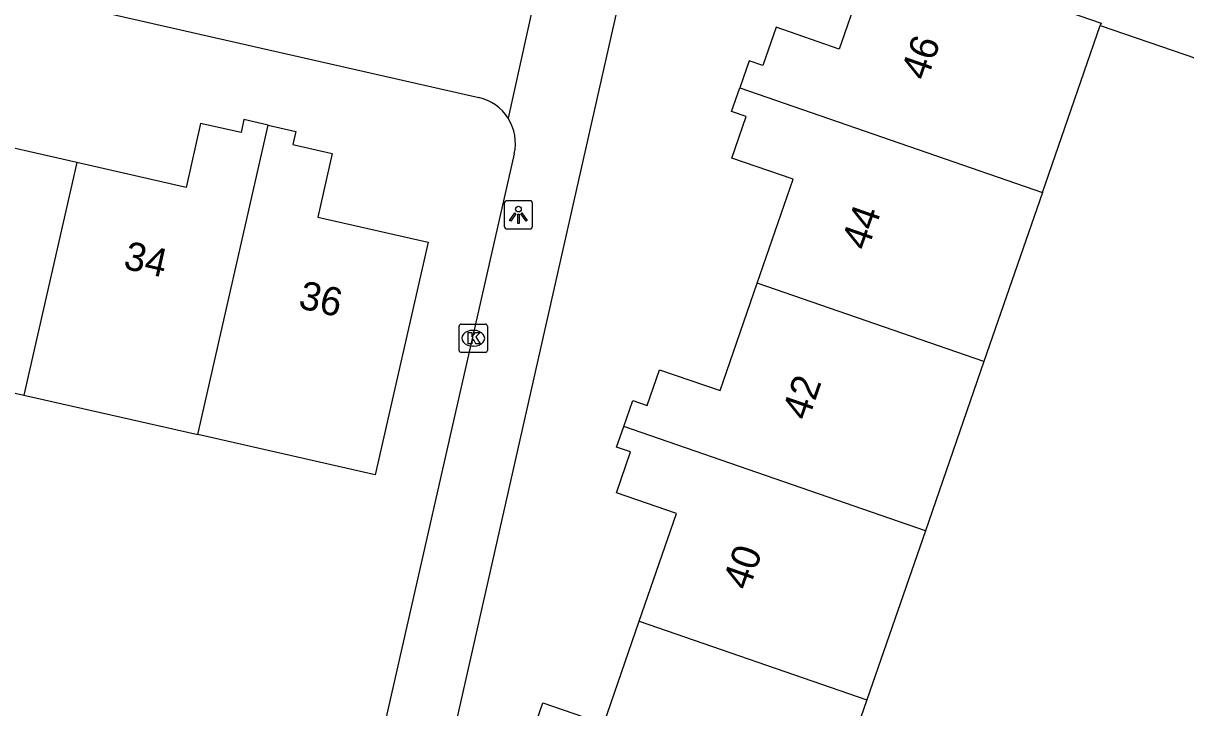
# Model space of a CAD drawing. Extents: x 163686 to 164493, y 382719 to 383870.
# Drawn here: x 164034.01 to 164075.02, y 383633.45 to 383657.6 of the extents above; entities that cross this region are included whole.
import ezdxf

# ---------------------------------------------------------------- set-up
doc = ezdxf.new("R2010")
doc.units = 0
for name, color, linetype in [('IMGEO_Kolk', 7, 'Continuous'), ('IMGEO_Lichtpunt', 7, 'Continuous'), ('IMGEO_Pand', 7, 'Continuous'), ('IMGEO_Pand_nummerreeks', 7, 'Continuous'), ('IMGEO_Voetpad_open', 7, 'Continuous')]:
    doc.layers.add(name, color=color, linetype=linetype)

msp = doc.modelspace()

# ---------------------------------------------------------------- linework, layer by layer
at = {"layer": 'IMGEO_Kolk'}
for p, q in [((164049.386, 383646.06), (164049.386, 383646.912)), ((164049.461, 383646.986), (164050.313, 383646.986)), ((164049.874, 383646.766), (164049.899, 383646.766)), ((164050.387, 383646.912), (164050.387, 383646.06)), ((164050.313, 383645.986), (164049.461, 383645.986)), ((164049.897, 383646.206), (164049.872, 383646.206))]:
    msp.add_line(p, q, dxfattribs=at)
for points in [[(164049.386, 383646.06), (164049.386, 383646.912)], [(164049.461, 383646.986), (164050.313, 383646.986)], [(164049.707, 383646.686), (164049.83, 383646.686), (164049.83, 383646.535), (164049.96, 383646.686), (164050.124, 383646.686), (164049.978, 383646.535), (164050.131, 383646.286), (164049.979, 383646.286), (164049.894, 383646.45), (164049.83, 383646.383), (164049.83, 383646.286), (164049.707, 383646.286), (164049.707, 383646.686)], [(164050.387, 383646.912), (164050.387, 383646.06)], [(164050.313, 383645.986), (164049.461, 383645.986)]]:
    msp.add_lwpolyline(points, dxfattribs=at)
for centre, start, end in [((164049.463, 383646.91), 91.552, 178.448), ((164049.463, 383646.91), 91.552, 178.448), ((164050.311, 383646.91), 1.552, 88.448), ((164050.311, 383646.91), 1.552, 88.448), ((164049.463, 383646.062), 181.552, 268.448), ((164049.463, 383646.062), 181.552, 268.448), ((164050.311, 383646.062), 271.552, 358.448), ((164050.311, 383646.062), 271.552, 358.448)]:
    msp.add_arc(centre, 0.0765, start, end, dxfattribs=at)
for centre, major_axis, ratio, start_param, end_param in [((164049.873, 383646.486), (-0.387, 0.002), 0.722429, 4.712389, 7.853982), ((164049.898, 383646.486), (-0.39, 0.002), 0.717154, 1.570796, 4.712389)]:
    msp.add_ellipse(centre, major_axis=major_axis, ratio=ratio, start_param=start_param, end_param=end_param, dxfattribs=at)
at = {"layer": 'IMGEO_Lichtpunt'}
for p, q in [((164050.98, 383651.246), (164050.98, 383650.439)), ((164050.98, 383651.246), (164050.98, 383650.439)), ((164051.882, 383651.341), (164051.074, 383651.341)), ((164051.882, 383651.341), (164051.074, 383651.341)), ((164051.976, 383650.439), (164051.976, 383651.246)), ((164051.976, 383650.439), (164051.976, 383651.246)), ((164051.074, 383650.345), (164051.882, 383650.345)), ((164051.074, 383650.345), (164051.882, 383650.345))]:
    msp.add_line(p, q, dxfattribs=at)
for points in [[(164051.354, 383650.91), (164051.393, 383650.882), (164051.205, 383650.62), (164051.167, 383650.647), (164051.354, 383650.91)], [(164051.456, 383650.862), (164051.503, 383650.862), (164051.503, 383650.54), (164051.456, 383650.54), (164051.456, 383650.862)], [(164051.566, 383650.882), (164051.604, 383650.909), (164051.791, 383650.647), (164051.752, 383650.619), (164051.566, 383650.882)]]:
    msp.add_lwpolyline(points, dxfattribs=at)
msp.add_circle((164051.479, 383651.044), 0.0994, dxfattribs=at)
for centre, start, end in [((164051.074, 383651.246), 90, 180), ((164051.074, 383651.246), 90, 180), ((164051.882, 383651.246), 0, 90), ((164051.882, 383651.246), 0, 90), ((164051.074, 383650.439), 180, 270), ((164051.074, 383650.439), 180, 270), ((164051.882, 383650.439), 270, 0), ((164051.882, 383650.439), 270, 360)]:
    msp.add_arc(centre, 0.0946, start, end, dxfattribs=at)
at = {"layer": 'IMGEO_Pand'}
for points in [[(164072.005, 383657.529), (164075.393, 383656.357), (164077.369, 383662.067), (164073.981, 383663.239), (164074.097, 383663.575)], [(164064.059, 383660.362), (164062.789, 383656.691), (164060.568, 383657.46), (164060.101, 383656.109), (164059.616, 383656.276), (164059.288, 383655.327)], [(164064.059, 383660.362), (164072.031, 383657.604), (164072.005, 383657.529)], [(164069.965, 383651.633), (164072.005, 383657.529)], [(164035.897, 383652.689), (164032.065, 383653.56), (164032.57, 383655.782), (164031.228, 383656.087), (164031.337, 383656.568), (164030.374, 383656.787)], [(164059.902, 383648.43), (164061.172, 383652.101), (164059.011, 383652.848), (164059.516, 383654.308), (164058.997, 383654.488), (164059.288, 383655.327)], [(164059.288, 383655.327), (164069.965, 383651.633)], [(164042.651, 383654.011), (164041.798, 383654.205), (164041.693, 383653.744), (164040.267, 383654.069), (164039.754, 383651.812), (164035.897, 383652.689)], [(164040.171, 383643.087), (164042.651, 383654.011)], [(164042.651, 383654.011), (164043.626, 383653.789), (164043.519, 383653.321), (164044.906, 383653.006), (164044.397, 383650.765), (164048.294, 383649.879), (164046.426, 383641.665), (164040.171, 383643.087)], [(164035.897, 383652.689), (164034.033, 383644.483)], [(164069.965, 383651.633), (164067.9, 383645.663)], [(164055.195, 383643.372), (164055.514, 383644.294), (164056.022, 383644.118), (164056.458, 383645.378), (164058.591, 383644.64), (164059.902, 383648.43)], [(164067.9, 383645.663), (164059.902, 383648.43)], [(164027.897, 383645.878), (164034.033, 383644.483)], [(164067.9, 383645.663), (164065.834, 383639.692)], [(164034.033, 383644.483), (164040.171, 383643.087)], [(164055.74, 383636.497), (164057.055, 383640.298), (164054.937, 383641.03), (164055.437, 383642.476), (164054.944, 383642.646), (164055.195, 383643.372)], [(164065.834, 383639.692), (164055.195, 383643.372)], [(164065.834, 383639.692), (164063.765, 383633.722)], [(164063.765, 383633.722), (164061.663, 383627.635), (164055.742, 383629.684), (164051.016, 383631.319), (164051.409, 383632.453), (164051.883, 383632.289), (164052.344, 383633.622), (164054.488, 383632.88), (164055.74, 383636.497)], [(164055.74, 383636.497), (164063.765, 383633.722)]]:
    msp.add_lwpolyline(points, dxfattribs=at)
at = {"layer": 'IMGEO_Voetpad_open'}
for points in [[(164059.025, 383676.133), (164047.528, 383625.193)], [(164003.402, 383665.596), (164050.079, 383654.983)], [(164051.992, 383658.191), (164051.114, 383654.25)], [(164051.332, 383653), (164045.575, 383627.683)]]:
    msp.add_lwpolyline(points, dxfattribs=at)
for centre, radius, start, end in [((164049.707, 383653.361), 1.664, 32.2957, 77.091), ((164049.711, 383653.361), 1.661, 347.4382, 32.3476)]:
    msp.add_arc(centre, radius, start, end, dxfattribs=at)

# ---------------------------------------------------------------- texts
at = {"layer": 'IMGEO_Pand_nummerreeks'}
for s, rotation, p in [('46', 70.7488, (164065.884, 383655.54)), ('44', 70.7505, (164063.79, 383649.544)), ('34', 347.2749, (164037.505, 383648.953)), ('36', 347.2749, (164043.679, 383647.559)), ('42', 70.7505, (164061.694, 383643.543)), ('40', 70.7505, (164059.601, 383637.551))]:
    msp.add_text(s, height=1, rotation=rotation, dxfattribs=at).set_placement(p)

doc.saveas('drawing.dxf')
